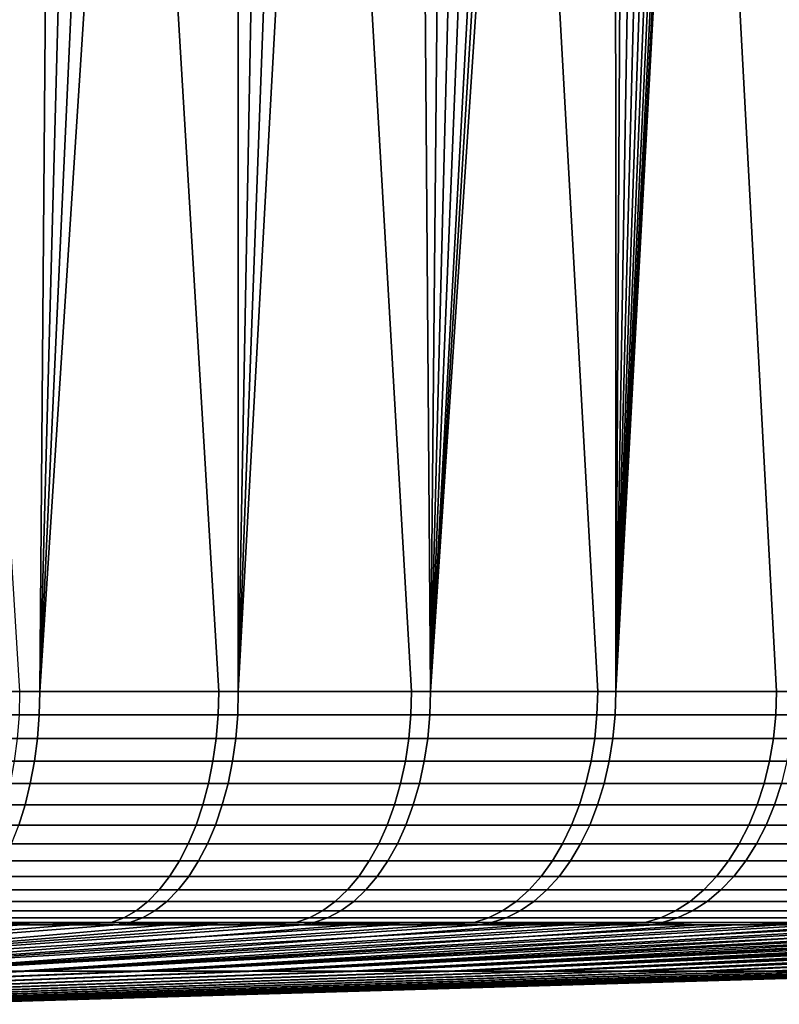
# Model space of a CAD drawing. Header units: metres. Extents: x -240 to 45, y -77 to 27.
# Tile 679 of 1056: x 29.46 to 32.71, y -77.34 to -73.12. Entities that reach past the tile are written whole.
import ezdxf

# ---------------------------------------------------------------- set-up
doc = ezdxf.new("R2010")
doc.units = ezdxf.units.M
doc.layers.add('solid_102011X2', color=7, linetype='CONTINUOUS')

msp = doc.modelspace()

# ---------------------------------------------------------------- linework, layer by layer
at = {"layer": 'solid_102011X2'}
for points in [[(28.598387, -62.099998, 119.410652), (29.456783, -75.997673, 118.945389), (30.309002, -75.997673, 118.427521), (29.475725, -62.099998, 118.934502)], [(29.475725, -62.099998, 118.934502), (30.309002, -75.997673, 118.427521), (31.134348, -75.997673, 117.867821), (30.328213, -62.099998, 118.415169)], [(30.328213, -62.099998, 118.415169), (31.134348, -75.997673, 117.867821), (31.930771, -75.997673, 117.26767), (31.153727, -62.099998, 117.853943)], [(31.153727, -62.099998, 117.853943), (31.930771, -75.997673, 117.26767), (32.696285, -75.997673, 116.628571), (31.950209, -62.099998, 117.252228)], [(31.950209, -62.099998, 117.252228), (32.696285, -75.997673, 116.628571), (33.428997, -75.997673, 115.95211), (32.715675, -62.099998, 116.611526)], [(32.700062, -63.395874, 86.574745), (32.71986, -63.172737, 86.592155), (32.771065, -75.997673, 86.637421), (32.008743, -75.997673, 85.994507)], [(32.666836, -63.617596, 86.545616), (32.700062, -63.395874, 86.574745), (32.008743, -75.997673, 85.994507)], [(32.62019, -63.836124, 86.504944), (32.666836, -63.617596, 86.545616), (32.008743, -75.997673, 85.994507)], [(32.560276, -64.049728, 86.453079), (32.62019, -63.836124, 86.504944), (32.008743, -75.997673, 85.994507)], [(32.487339, -64.256821, 86.390495), (32.560276, -64.049728, 86.453079), (32.008743, -75.997673, 85.994507)], [(32.401649, -64.456154, 86.317741), (32.487339, -64.256821, 86.390495), (32.008743, -75.997673, 85.994507)], [(32.303452, -64.646576, 86.235374), (32.401649, -64.456154, 86.317741), (32.008743, -75.997673, 85.994507)], [(32.193115, -64.826836, 86.144104), (32.303452, -64.646576, 86.235374), (32.008743, -75.997673, 85.994507)], [(32.071198, -64.995621, 86.044777), (32.193115, -64.826836, 86.144104), (32.008743, -75.997673, 85.994507)], [(32.006092, -65.075325, 85.992386), (32.071198, -64.995621, 86.044777), (32.008743, -75.997673, 85.994507)], [(31.938322, -65.151711, 85.938324), (32.006092, -65.075325, 85.992386), (32.008743, -75.997673, 85.994507), (31.215326, -75.997673, 85.390396)], [(31.868021, -65.22464, 85.882744), (31.938322, -65.151711, 85.938324), (31.215326, -75.997673, 85.390396)], [(31.79524, -65.294029, 85.825745), (31.868021, -65.22464, 85.882744), (31.215326, -75.997673, 85.390396)], [(31.642765, -65.4216, 85.708076), (31.79524, -65.294029, 85.825745), (31.215326, -75.997673, 85.390396)], [(31.481722, -65.533638, 85.586311), (31.642765, -65.4216, 85.708076), (31.215326, -75.997673, 85.390396)], [(31.312946, -65.629539, 85.461403), (31.481722, -65.533638, 85.586311), (31.215326, -75.997673, 85.390396)], [(29.626133, -65.708694, 84.352928), (29.543154, -75.997673, 84.304482), (28.66856, -75.997673, 83.825371), (29.438654, -65.62957, 84.244217)], [(31.137362, -65.708679, 85.334335), (31.312946, -65.629539, 85.461403), (31.215326, -75.997673, 85.390396)], [(29.626133, -65.708694, 84.352928), (29.816868, -65.770561, 84.466339), (29.543154, -75.997673, 84.304482)], [(30.956167, -65.770546, 85.206215), (31.137362, -65.708679, 85.334335), (31.215326, -75.997673, 85.390396), (30.39278, -75.997673, 84.826591)], [(30.006788, -65.812355, 84.582161), (30.009279, -65.814781, 84.583679), (29.543154, -75.997673, 84.304482), (29.816868, -65.770561, 84.466339)], [(30.770702, -65.814774, 85.078156), (30.956167, -65.770546, 85.206215), (30.39278, -75.997673, 84.826591)], [(30.009279, -65.814781, 84.583679), (30.20178, -65.841209, 84.704086), (29.543154, -75.997673, 84.304482)], [(30.582399, -65.841209, 84.951263), (30.770702, -65.814774, 85.078156), (30.39278, -75.997673, 84.826591)], [(30.20178, -65.841209, 84.704086), (30.39278, -65.849998, 84.826591), (30.39278, -75.997673, 84.826591), (29.543154, -75.997673, 84.304482)], [(30.582399, -65.841209, 84.951263), (30.39278, -75.997673, 84.826591), (30.39278, -65.849998, 84.826591)], [(29.540634, -76.097733, 84.308815), (28.66626, -76.097733, 83.829826), (28.66856, -75.997673, 83.825371), (29.543154, -75.997673, 84.304482)], [(29.454285, -76.097733, 118.941032), (30.30629, -76.097733, 118.423302), (30.309002, -75.997673, 118.427521), (29.456783, -75.997673, 118.945389)], [(30.390047, -76.097733, 84.830795), (29.540634, -76.097733, 84.308815), (29.543154, -75.997673, 84.304482), (30.39278, -75.997673, 84.826591)], [(30.30629, -76.097733, 118.423302), (31.13143, -76.097733, 117.863739), (31.134348, -75.997673, 117.867821), (30.309002, -75.997673, 118.427521)], [(31.212387, -76.097733, 85.39447), (30.390047, -76.097733, 84.830795), (30.39278, -75.997673, 84.826591), (31.215326, -75.997673, 85.390396)], [(31.13143, -76.097733, 117.863739), (31.92765, -76.097733, 117.263741), (31.930771, -75.997673, 117.26767), (31.134348, -75.997673, 117.867821)], [(32.005608, -76.097733, 85.998428), (31.212387, -76.097733, 85.39447), (31.215326, -75.997673, 85.390396), (32.008743, -75.997673, 85.994507)], [(31.92765, -76.097733, 117.263741), (32.692974, -76.097733, 116.624802), (32.696285, -75.997673, 116.628571), (31.930771, -75.997673, 117.26767)], [(32.767735, -76.097733, 86.641174), (32.005608, -76.097733, 85.998428), (32.008743, -75.997673, 85.994507), (32.771065, -75.997673, 86.637421)], [(32.692974, -76.097733, 116.624802), (33.425499, -76.097733, 115.948509), (33.428997, -75.997673, 115.95211), (32.696285, -75.997673, 116.628571)], [(28.66626, -76.097733, 83.829826), (29.540634, -76.097733, 84.308815), (29.532957, -76.198174, 84.322037), (28.65925, -76.198174, 83.843414)], [(30.30629, -76.097733, 118.423302), (29.454285, -76.097733, 118.941032), (29.446674, -76.198174, 118.927773), (30.298027, -76.198174, 118.410439)], [(29.540634, -76.097733, 84.308815), (30.390047, -76.097733, 84.830795), (30.381721, -76.198174, 84.84362), (29.532957, -76.198174, 84.322037)], [(31.13143, -76.097733, 117.863739), (30.30629, -76.097733, 118.423302), (30.298027, -76.198174, 118.410439), (31.122536, -76.198174, 117.851303)], [(30.390047, -76.097733, 84.830795), (31.212387, -76.097733, 85.39447), (31.20343, -76.198174, 85.40686), (30.381721, -76.198174, 84.84362)], [(31.92765, -76.097733, 117.263741), (31.13143, -76.097733, 117.863739), (31.122536, -76.198174, 117.851303), (31.918148, -76.198174, 117.251762)], [(31.212387, -76.097733, 85.39447), (32.005608, -76.097733, 85.998428), (31.996044, -76.198174, 86.010353), (31.20343, -76.198174, 85.40686)], [(32.692974, -76.097733, 116.624802), (31.92765, -76.097733, 117.263741), (31.918148, -76.198174, 117.251762), (32.682888, -76.198174, 116.613312)], [(32.005608, -76.097733, 85.998428), (32.767735, -76.097733, 86.641174), (32.757591, -76.198174, 86.652611), (31.996044, -76.198174, 86.010353)], [(33.425499, -76.097733, 115.948509), (32.692974, -76.097733, 116.624802), (32.682888, -76.198174, 116.613312), (33.414852, -76.198174, 115.937538)], [(28.65925, -76.198174, 83.843414), (29.532957, -76.198174, 84.322037), (29.520203, -76.296555, 84.344009), (28.647606, -76.296555, 83.86599)], [(30.298027, -76.198174, 118.410439), (29.446674, -76.198174, 118.927773), (29.434029, -76.296555, 118.905746), (30.2843, -76.296555, 118.389061)], [(29.532957, -76.198174, 84.322037), (30.381721, -76.198174, 84.84362), (30.367886, -76.296555, 84.864922), (29.520203, -76.296555, 84.344009)], [(31.122536, -76.198174, 117.851303), (30.298027, -76.198174, 118.410439), (30.2843, -76.296555, 118.389061), (31.107759, -76.296555, 117.830643)], [(30.381721, -76.198174, 84.84362), (31.20343, -76.198174, 85.40686), (31.188551, -76.296555, 85.427444), (30.367886, -76.296555, 84.864922)], [(31.918148, -76.198174, 117.251762), (31.122536, -76.198174, 117.851303), (31.107759, -76.296555, 117.830643), (31.902361, -76.296555, 117.231865)], [(31.20343, -76.198174, 85.40686), (31.996044, -76.198174, 86.010353), (31.980158, -76.296555, 86.030174), (31.188551, -76.296555, 85.427444)], [(32.682888, -76.198174, 116.613312), (31.918148, -76.198174, 117.251762), (31.902361, -76.296555, 117.231865), (32.666126, -76.296555, 116.594231)], [(31.996044, -76.198174, 86.010353), (32.757591, -76.198174, 86.652611), (32.740734, -76.296555, 86.671616), (31.980158, -76.296555, 86.030174)], [(33.414852, -76.198174, 115.937538), (32.682888, -76.198174, 116.613312), (32.666126, -76.296555, 116.594231), (33.397163, -76.296555, 115.919312)], [(28.647606, -76.296555, 83.86599), (29.520203, -76.296555, 84.344009), (29.502499, -76.391838, 84.374489), (28.631445, -76.391838, 83.897324)], [(30.2843, -76.296555, 118.389061), (29.434029, -76.296555, 118.905746), (29.416477, -76.391838, 118.875175), (30.265247, -76.391838, 118.359406)], [(29.520203, -76.296555, 84.344009), (30.367886, -76.296555, 84.864922), (30.348686, -76.391838, 84.894485), (29.502499, -76.391838, 84.374489)], [(31.107759, -76.296555, 117.830643), (30.2843, -76.296555, 118.389061), (30.265247, -76.391838, 118.359406), (31.087252, -76.391838, 117.801964)], [(30.367886, -76.296555, 84.864922), (31.188551, -76.296555, 85.427444), (31.167902, -76.391838, 85.456017), (30.348686, -76.391838, 84.894485)], [(31.902361, -76.296555, 117.231865), (31.107759, -76.296555, 117.830643), (31.087252, -76.391838, 117.801964), (31.880449, -76.391838, 117.204247)], [(31.188551, -76.296555, 85.427444), (31.980158, -76.296555, 86.030174), (31.958109, -76.391838, 86.057678), (31.167902, -76.391838, 85.456017)], [(32.666126, -76.296555, 116.594231), (31.902361, -76.296555, 117.231865), (31.880449, -76.391838, 117.204247), (32.642868, -76.391838, 116.567734)], [(31.980158, -76.296555, 86.030174), (32.740734, -76.296555, 86.671616), (32.717342, -76.391838, 86.69799), (31.958109, -76.391838, 86.057678)], [(33.397163, -76.296555, 115.919312), (32.666126, -76.296555, 116.594231), (32.642868, -76.391838, 116.567734), (33.372608, -76.391838, 115.894012)], [(28.631445, -76.391838, 83.897324), (29.502499, -76.391838, 84.374489), (29.480034, -76.483063, 84.413185), (28.610935, -76.483063, 83.93708)], [(30.265247, -76.391838, 118.359406), (29.416477, -76.391838, 118.875175), (29.394205, -76.483063, 118.836372), (30.241068, -76.483063, 118.321762)], [(29.502499, -76.391838, 84.374489), (30.348686, -76.391838, 84.894485), (30.32432, -76.483063, 84.932007), (29.480034, -76.483063, 84.413185)], [(31.087252, -76.391838, 117.801964), (30.265247, -76.391838, 118.359406), (30.241068, -76.483063, 118.321762), (31.061226, -76.483063, 117.765572)], [(30.348686, -76.391838, 84.894485), (31.167902, -76.391838, 85.456017), (31.141695, -76.483063, 85.492279), (30.32432, -76.483063, 84.932007)], [(31.880449, -76.391838, 117.204247), (31.087252, -76.391838, 117.801964), (31.061226, -76.483063, 117.765572), (31.852642, -76.483063, 117.169197)], [(31.167902, -76.391838, 85.456017), (31.958109, -76.391838, 86.057678), (31.930126, -76.483063, 86.09259), (31.141695, -76.483063, 85.492279)], [(32.642868, -76.391838, 116.567734), (31.880449, -76.391838, 117.204247), (31.852642, -76.483063, 117.169197), (32.613346, -76.483063, 116.534119)], [(31.958109, -76.391838, 86.057678), (32.717342, -76.391838, 86.69799), (32.687656, -76.483063, 86.731461), (31.930126, -76.483063, 86.09259)], [(33.372608, -76.391838, 115.894012), (32.642868, -76.391838, 116.567734), (32.613346, -76.483063, 116.534119), (33.34145, -76.483063, 115.861908)], [(32.717342, -76.391838, 86.69799), (33.443718, -76.391838, 87.375343), (33.412399, -76.483063, 87.407295), (32.687656, -76.483063, 86.731461)], [(28.610935, -76.483063, 83.93708), (29.480034, -76.483063, 84.413185), (29.453035, -76.569275, 84.459679), (28.586287, -76.569275, 83.984863)], [(30.241068, -76.483063, 118.321762), (29.394205, -76.483063, 118.836372), (29.367437, -76.569275, 118.789742), (30.212009, -76.569275, 118.27652)], [(29.480034, -76.483063, 84.413185), (30.32432, -76.483063, 84.932007), (30.295036, -76.569275, 84.977104), (29.453035, -76.569275, 84.459679)], [(31.061226, -76.483063, 117.765572), (30.241068, -76.483063, 118.321762), (30.212009, -76.569275, 118.27652), (31.029951, -76.569275, 117.72184)], [(30.32432, -76.483063, 84.932007), (31.141695, -76.483063, 85.492279), (31.110201, -76.569275, 85.535851), (30.295036, -76.569275, 84.977104)], [(31.852642, -76.483063, 117.169197), (31.061226, -76.483063, 117.765572), (31.029951, -76.569275, 117.72184), (31.819225, -76.569275, 117.127083)], [(31.141695, -76.483063, 85.492279), (31.930126, -76.483063, 86.09259), (31.8965, -76.569275, 86.134544), (31.110201, -76.569275, 85.535851)], [(32.613346, -76.483063, 116.534119), (31.852642, -76.483063, 117.169197), (31.819225, -76.569275, 117.127083), (32.577873, -76.569275, 116.493721)], [(31.930126, -76.483063, 86.09259), (32.687656, -76.483063, 86.731461), (32.651981, -76.569275, 86.771683), (31.8965, -76.569275, 86.134544)], [(33.34145, -76.483063, 115.861908), (32.613346, -76.483063, 116.534119), (32.577873, -76.569275, 116.493721), (33.304005, -76.569275, 115.823326)], [(32.687656, -76.483063, 86.731461), (33.412399, -76.483063, 87.407295), (33.37476, -76.569275, 87.445686), (32.651981, -76.569275, 86.771683)], [(30.212009, -76.569275, 118.27652), (29.367437, -76.569275, 118.789742), (29.336454, -76.649582, 118.735771), (30.178375, -76.649582, 118.224159)], [(29.453035, -76.569275, 84.459679), (30.295036, -76.569275, 84.977104), (30.261141, -76.649582, 85.029297), (29.421782, -76.649582, 84.513496)], [(31.029951, -76.569275, 117.72184), (30.212009, -76.569275, 118.27652), (30.178375, -76.649582, 118.224159), (30.993748, -76.649582, 117.671219)], [(30.295036, -76.569275, 84.977104), (31.110201, -76.569275, 85.535851), (31.073746, -76.649582, 85.586296), (30.261141, -76.649582, 85.029297)], [(31.819225, -76.569275, 117.127083), (31.029951, -76.569275, 117.72184), (30.993748, -76.649582, 117.671219), (31.780544, -76.649582, 117.078331)], [(31.110201, -76.569275, 85.535851), (31.8965, -76.569275, 86.134544), (31.857576, -76.649582, 86.183105), (31.073746, -76.649582, 85.586296)], [(32.577873, -76.569275, 116.493721), (31.819225, -76.569275, 117.127083), (31.780544, -76.649582, 117.078331), (32.536808, -76.649582, 116.446953)], [(31.8965, -76.569275, 86.134544), (32.651981, -76.569275, 86.771683), (32.610683, -76.649582, 86.818245), (31.857576, -76.649582, 86.183105)], [(33.304005, -76.569275, 115.823326), (32.577873, -76.569275, 116.493721), (32.536808, -76.649582, 116.446953), (33.260662, -76.649582, 115.778664)], [(32.651981, -76.569275, 86.771683), (33.37476, -76.569275, 87.445686), (33.331196, -76.649582, 87.490128), (32.610683, -76.649582, 86.818245)], [(30.178375, -76.649582, 118.224159), (29.336454, -76.649582, 118.735771), (29.301575, -76.72316, 118.675003), (30.140509, -76.72316, 118.165207)], [(29.421782, -76.649582, 84.513496), (30.261141, -76.649582, 85.029297), (30.222982, -76.72316, 85.088058), (29.3866, -76.72316, 84.574089)], [(30.993748, -76.649582, 117.671219), (30.178375, -76.649582, 118.224159), (30.140509, -76.72316, 118.165207), (30.95299, -76.72316, 117.614235)], [(30.261141, -76.649582, 85.029297), (31.073746, -76.649582, 85.586296), (31.032705, -76.72316, 85.643082), (30.222982, -76.72316, 85.088058)], [(31.780544, -76.649582, 117.078331), (30.993748, -76.649582, 117.671219), (30.95299, -76.72316, 117.614235), (31.736996, -76.72316, 117.023438)], [(31.073746, -76.649582, 85.586296), (31.857576, -76.649582, 86.183105), (31.813755, -76.72316, 86.23777), (31.032705, -76.72316, 85.643082)], [(32.536808, -76.649582, 116.446953), (31.780544, -76.649582, 117.078331), (31.736996, -76.72316, 117.023438), (32.490582, -76.72316, 116.394302)], [(31.857576, -76.649582, 86.183105), (32.610683, -76.649582, 86.818245), (32.564194, -76.72316, 86.870659), (31.813755, -76.72316, 86.23777)], [(33.260662, -76.649582, 115.778664), (32.536808, -76.649582, 116.446953), (32.490582, -76.72316, 116.394302), (33.211868, -76.72316, 115.728386)], [(32.610683, -76.649582, 86.818245), (33.331196, -76.649582, 87.490128), (33.28215, -76.72316, 87.540161), (32.564194, -76.72316, 86.870659)], [(30.140509, -76.72316, 118.165207), (29.301575, -76.72316, 118.675003), (29.263157, -76.789253, 118.608078), (30.098804, -76.789253, 118.100281)], [(29.3866, -76.72316, 84.574089), (30.222982, -76.72316, 85.088058), (30.180952, -76.789253, 85.152779), (29.347849, -76.789253, 84.640816)], [(30.95299, -76.72316, 117.614235), (30.140509, -76.72316, 118.165207), (30.098804, -76.789253, 118.100281), (30.9081, -76.789253, 117.551468)], [(30.222982, -76.72316, 85.088058), (31.032705, -76.72316, 85.643082), (30.987503, -76.789253, 85.70562), (30.180952, -76.789253, 85.152779)], [(31.736996, -76.72316, 117.023438), (30.95299, -76.72316, 117.614235), (30.9081, -76.789253, 117.551468), (31.689034, -76.789253, 116.96299)], [(31.032705, -76.72316, 85.643082), (31.813755, -76.72316, 86.23777), (31.765491, -76.789253, 86.297981), (30.987503, -76.789253, 85.70562)], [(32.490582, -76.72316, 116.394302), (31.736996, -76.72316, 117.023438), (31.689034, -76.789253, 116.96299), (32.439663, -76.789253, 116.336319)], [(31.813755, -76.72316, 86.23777), (32.564194, -76.72316, 86.870659), (32.512989, -76.789253, 86.928391), (31.765491, -76.789253, 86.297981)], [(33.211868, -76.72316, 115.728386), (32.490582, -76.72316, 116.394302), (32.439663, -76.789253, 116.336319), (33.158123, -76.789253, 115.673012)], [(32.564194, -76.72316, 86.870659), (33.28215, -76.72316, 87.540161), (33.22813, -76.789253, 87.595268), (32.512989, -76.789253, 86.928391)], [(30.098804, -76.789253, 118.100281), (29.263157, -76.789253, 118.608078), (29.2216, -76.847176, 118.535683), (30.05369, -76.847176, 118.030045)], [(29.347849, -76.789253, 84.640816), (30.180952, -76.789253, 85.152779), (30.135489, -76.847176, 85.222786), (29.305931, -76.847176, 84.713005)], [(30.9081, -76.789253, 117.551468), (30.098804, -76.789253, 118.100281), (30.05369, -76.847176, 118.030045), (30.859541, -76.847176, 117.483566)], [(30.180952, -76.789253, 85.152779), (30.987503, -76.789253, 85.70562), (30.938604, -76.847176, 85.773277), (30.135489, -76.847176, 85.222786)], [(31.689034, -76.789253, 116.96299), (30.9081, -76.789253, 117.551468), (30.859541, -76.847176, 117.483566), (31.63715, -76.847176, 116.897598)], [(30.987503, -76.789253, 85.70562), (31.765491, -76.789253, 86.297981), (31.713284, -76.847176, 86.363121), (30.938604, -76.847176, 85.773277)], [(32.439663, -76.789253, 116.336319), (31.689034, -76.789253, 116.96299), (31.63715, -76.847176, 116.897598), (32.384586, -76.847176, 116.27359)], [(31.765491, -76.789253, 86.297981), (32.512989, -76.789253, 86.928391), (32.457596, -76.847176, 86.990845), (31.713284, -76.847176, 86.363121)], [(33.158123, -76.789253, 115.673012), (32.439663, -76.789253, 116.336319), (32.384586, -76.847176, 116.27359), (33.099987, -76.847176, 115.613106)], [(32.512989, -76.789253, 86.928391), (33.22813, -76.789253, 87.595268), (33.169697, -76.847176, 87.654884), (32.457596, -76.847176, 86.990845)], [(30.05369, -76.847176, 118.030045), (29.2216, -76.847176, 118.535683), (29.17733, -76.896324, 118.458565), (30.00563, -76.896324, 117.955231)], [(29.305931, -76.847176, 84.713005), (30.135489, -76.847176, 85.222786), (30.087059, -76.896324, 85.297363), (29.261278, -76.896324, 84.789902)], [(30.859541, -76.847176, 117.483566), (30.05369, -76.847176, 118.030045), (30.00563, -76.896324, 117.955231), (30.807814, -76.896324, 117.41124)], [(30.135489, -76.847176, 85.222786), (30.938604, -76.847176, 85.773277), (30.886517, -76.896324, 85.845345), (30.087059, -76.896324, 85.297363)], [(31.63715, -76.847176, 116.897598), (30.859541, -76.847176, 117.483566), (30.807814, -76.896324, 117.41124), (31.581881, -76.896324, 116.827934)], [(30.938604, -76.847176, 85.773277), (31.713284, -76.847176, 86.363121), (31.657667, -76.896324, 86.432503), (30.886517, -76.896324, 85.845345)], [(32.384586, -76.847176, 116.27359), (31.63715, -76.847176, 116.897598), (31.581881, -76.896324, 116.827934), (32.325912, -76.896324, 116.206772)], [(31.713284, -76.847176, 86.363121), (32.457596, -76.847176, 86.990845), (32.39859, -76.896324, 87.057365), (31.657667, -76.896324, 86.432503)], [(33.099987, -76.847176, 115.613106), (32.384586, -76.847176, 116.27359), (32.325912, -76.896324, 116.206772), (33.038055, -76.896324, 115.549294)], [(32.457596, -76.847176, 86.990845), (33.169697, -76.847176, 87.654884), (33.107449, -76.896324, 87.718384), (32.39859, -76.896324, 87.057365)], [(30.00563, -76.896324, 117.955231), (29.17733, -76.896324, 118.458565), (29.130808, -76.936195, 118.377518), (29.955126, -76.936195, 117.876602)], [(29.261278, -76.896324, 84.789902), (30.087059, -76.896324, 85.297363), (30.036161, -76.936195, 85.375732), (29.214352, -76.936195, 84.87072)], [(30.807814, -76.896324, 117.41124), (30.00563, -76.896324, 117.955231), (29.955126, -76.936195, 117.876602), (30.75345, -76.936195, 117.335228)], [(30.087059, -76.896324, 85.297363), (30.886517, -76.896324, 85.845345), (30.831778, -76.936195, 85.921089), (30.036161, -76.936195, 85.375732)], [(31.581881, -76.896324, 116.827934), (30.807814, -76.896324, 117.41124), (30.75345, -76.936195, 117.335228), (31.523798, -76.936195, 116.75473)], [(30.886517, -76.896324, 85.845345), (31.657667, -76.896324, 86.432503), (31.59922, -76.936195, 86.505417), (30.831778, -76.936195, 85.921089)], [(32.325912, -76.896324, 116.206772), (31.581881, -76.896324, 116.827934), (31.523798, -76.936195, 116.75473), (32.264252, -76.936195, 116.136551)], [(31.657667, -76.896324, 86.432503), (32.39859, -76.896324, 87.057365), (32.336582, -76.936195, 87.127281), (31.59922, -76.936195, 86.505417)], [(33.038055, -76.896324, 115.549294), (32.325912, -76.896324, 116.206772), (32.264252, -76.936195, 116.136551), (32.972973, -76.936195, 115.482239)], [(32.39859, -76.896324, 87.057365), (33.107449, -76.896324, 87.718384), (33.04203, -76.936195, 87.785118), (32.336582, -76.936195, 87.127281)], [(29.955126, -76.936195, 117.876602), (29.130808, -76.936195, 118.377518), (29.08251, -76.966385, 118.293381), (29.902695, -76.966385, 117.794975)], [(29.214352, -76.936195, 84.87072), (30.036161, -76.936195, 85.375732), (29.983324, -76.966385, 85.4571), (29.165634, -76.966385, 84.954613)], [(30.75345, -76.936195, 117.335228), (29.955126, -76.936195, 117.876602), (29.902695, -76.966385, 117.794975), (30.697016, -76.966385, 117.256317)], [(30.036161, -76.936195, 85.375732), (30.831778, -76.936195, 85.921089), (30.77495, -76.966385, 85.999718), (29.983324, -76.966385, 85.4571)], [(31.523798, -76.936195, 116.75473), (30.75345, -76.936195, 117.335228), (30.697016, -76.966385, 117.256317), (31.463501, -76.966385, 116.678726)], [(30.831778, -76.936195, 85.921089), (31.59922, -76.936195, 86.505417), (31.538544, -76.966385, 86.581116), (30.77495, -76.966385, 85.999718)], [(32.264252, -76.936195, 116.136551), (31.523798, -76.936195, 116.75473), (31.463501, -76.966385, 116.678726), (32.200241, -76.966385, 116.063652)], [(31.59922, -76.936195, 86.505417), (32.336582, -76.936195, 87.127281), (32.272209, -76.966385, 87.19986), (31.538544, -76.966385, 86.581116)], [(32.972973, -76.936195, 115.482239), (32.264252, -76.936195, 116.136551), (32.200241, -76.966385, 116.063652), (32.905407, -76.966385, 115.412621)], [(32.336582, -76.936195, 87.127281), (33.04203, -76.936195, 87.785118), (32.974121, -76.966385, 87.854401), (32.272209, -76.966385, 87.19986)], [(29.466066, -76.996544, 85.367645), (29.874077, -76.996544, 85.62532), (27.287031, -77.194702, 89.609024), (26.679649, -77.194702, 89.235779)], [(29.051657, -76.996544, 85.120384), (29.466066, -76.996544, 85.367645), (26.679649, -77.194702, 89.235779)], [(29.684484, -76.996544, 117.696213), (27.22714, -77.194702, 113.629662), (27.817163, -77.194702, 113.229538), (30.088976, -76.996544, 117.433044)], [(29.684484, -76.996544, 117.696213), (29.273455, -76.996544, 117.949051), (27.22714, -77.194702, 113.629662)], [(27.875051, -77.194702, 90.012077), (27.287031, -77.194702, 89.609024), (29.874077, -76.996544, 85.62532), (30.275429, -76.996544, 85.89325)], [(30.486673, -76.996544, 117.159721), (27.817163, -77.194702, 113.229538), (28.386509, -77.194702, 112.800507), (30.877317, -76.996544, 116.876404)], [(30.486673, -76.996544, 117.159721), (30.088976, -76.996544, 117.433044), (27.817163, -77.194702, 113.229538)], [(31.436981, -76.996544, 86.756813), (28.442251, -77.194702, 90.443947), (27.875051, -77.194702, 90.012077), (31.057133, -76.996544, 86.459175)], [(30.669867, -76.996544, 86.171265), (31.057133, -76.996544, 86.459175), (27.875051, -77.194702, 90.012077)], [(30.275429, -76.996544, 85.89325), (30.669867, -76.996544, 86.171265), (27.875051, -77.194702, 90.012077)], [(31.260658, -76.996544, 116.583282), (28.386509, -77.194702, 112.800507), (28.933762, -77.194702, 112.343628), (31.636452, -76.996544, 116.28054)], [(31.260658, -76.996544, 116.583282), (30.877317, -76.996544, 116.876404), (28.386509, -77.194702, 112.800507)], [(32.173458, -76.996544, 87.380463), (28.987219, -77.194702, 90.903549), (28.442251, -77.194702, 90.443947), (31.80917, -76.996544, 87.063972)], [(31.436981, -76.996544, 86.756813), (31.80917, -76.996544, 87.063972), (28.442251, -77.194702, 90.443947)], [(32.004456, -76.996544, 115.968384), (28.933762, -77.194702, 112.343628), (29.45756, -77.194702, 111.860039), (32.364429, -76.996544, 115.647003)], [(32.004456, -76.996544, 115.968384), (31.636452, -76.996544, 116.28054), (28.933762, -77.194702, 112.343628)], [(32.877399, -76.996544, 88.040611), (29.508598, -77.194702, 91.389748), (28.987219, -77.194702, 90.903549), (32.52961, -76.996544, 87.706078)], [(32.173458, -76.996544, 87.380463), (32.52961, -76.996544, 87.706078), (28.987219, -77.194702, 90.903549)], [(29.902695, -76.966385, 117.794975), (29.08251, -76.966385, 118.293381), (29.032938, -76.986565, 118.207016), (29.848879, -76.986565, 117.711197)], [(29.032938, -76.986565, 118.207016), (29.273455, -76.996544, 117.949051), (29.684484, -76.996544, 117.696213)], [(29.848879, -76.986565, 117.711197), (29.032938, -76.986565, 118.207016), (29.684484, -76.996544, 117.696213)], [(29.115631, -76.986565, 85.040726), (29.466066, -76.996544, 85.367645), (29.051657, -76.996544, 85.120384)], [(29.165634, -76.966385, 84.954613), (29.983324, -76.966385, 85.4571), (29.92909, -76.986565, 85.540611), (29.115631, -76.986565, 85.040726)], [(29.115631, -76.986565, 85.040726), (29.92909, -76.986565, 85.540611), (29.466066, -76.996544, 85.367645)], [(32.716152, -76.996544, 115.316605), (29.45756, -77.194702, 111.860039), (29.956602, -77.194702, 111.350937), (33.059387, -76.996544, 114.977394)], [(32.716152, -76.996544, 115.316605), (32.364429, -76.996544, 115.647003), (29.45756, -77.194702, 111.860039)], [(29.92909, -76.986565, 85.540611), (29.874077, -76.996544, 85.62532), (29.466066, -76.996544, 85.367645)], [(33.547001, -76.996544, 88.735565), (30.005096, -77.194702, 91.901321), (29.508598, -77.194702, 91.389748), (33.216602, -76.996544, 88.38385)], [(32.877399, -76.996544, 88.040611), (33.216602, -76.996544, 88.38385), (29.508598, -77.194702, 91.389748)], [(29.848879, -76.986565, 117.711197), (29.684484, -76.996544, 117.696213), (30.088976, -76.996544, 117.433044)], [(30.697016, -76.966385, 117.256317), (29.902695, -76.966385, 117.794975), (29.848879, -76.986565, 117.711197), (30.639091, -76.986565, 117.175323)], [(29.848879, -76.986565, 117.711197), (30.088976, -76.996544, 117.433044), (30.486673, -76.996544, 117.159721)], [(30.639091, -76.986565, 117.175323), (29.848879, -76.986565, 117.711197), (30.486673, -76.996544, 117.159721)], [(29.92909, -76.986565, 85.540611), (30.716621, -76.986565, 86.080421), (30.275429, -76.996544, 85.89325), (29.874077, -76.996544, 85.62532)], [(29.983324, -76.966385, 85.4571), (30.77495, -76.966385, 85.999718), (30.716621, -76.986565, 86.080421), (29.92909, -76.986565, 85.540611)], [(33.393925, -76.996544, 114.629608), (29.956602, -77.194702, 111.350937), (30.429649, -77.194702, 110.817596), (33.71954, -76.996544, 114.273453)], [(33.393925, -76.996544, 114.629608), (33.059387, -76.996544, 114.977394), (29.956602, -77.194702, 111.350937)], [(34.180542, -76.996544, 89.463547), (30.475477, -77.194702, 92.437019), (30.005096, -77.194702, 91.901321), (33.868382, -76.996544, 89.095543)], [(33.547001, -76.996544, 88.735565), (33.868382, -76.996544, 89.095543), (30.005096, -77.194702, 91.901321)], [(30.716621, -76.986565, 86.080421), (30.669867, -76.996544, 86.171265), (30.275429, -76.996544, 85.89325)], [(34.03603, -76.996544, 113.909172), (30.429649, -77.194702, 110.817596), (30.875521, -77.194702, 110.261345), (34.343189, -76.996544, 113.53698)], [(34.03603, -76.996544, 113.909172), (33.71954, -76.996544, 114.273453), (30.429649, -77.194702, 110.817596)], [(34.776402, -76.996544, 90.222687), (30.918571, -77.194702, 92.995491), (30.475477, -77.194702, 92.437019), (34.48328, -76.996544, 89.83934)], [(34.180542, -76.996544, 89.463547), (34.48328, -76.996544, 89.83934), (30.475477, -77.194702, 92.437019)], [(30.639091, -76.986565, 117.175323), (30.486673, -76.996544, 117.159721), (30.877317, -76.996544, 116.876404)], [(31.463501, -76.966385, 116.678726), (30.697016, -76.966385, 117.256317), (30.639091, -76.986565, 117.175323), (31.401609, -76.986565, 116.600723)], [(30.639091, -76.986565, 117.175323), (30.877317, -76.996544, 116.876404), (31.260658, -76.996544, 116.583282)], [(31.401609, -76.986565, 116.600723), (30.639091, -76.986565, 117.175323), (31.260658, -76.996544, 116.583282)], [(30.716621, -76.986565, 86.080421), (31.476265, -76.986565, 86.658813), (31.057133, -76.996544, 86.459175), (30.669867, -76.996544, 86.171265)], [(30.77495, -76.966385, 85.999718), (31.538544, -76.966385, 86.581116), (31.476265, -76.986565, 86.658813), (30.716621, -76.986565, 86.080421)], [(34.64082, -76.996544, 113.157135), (30.875521, -77.194702, 110.261345), (31.293114, -77.194702, 109.683556), (34.928734, -76.996544, 112.769867)], [(34.64082, -76.996544, 113.157135), (34.343189, -76.996544, 113.53698), (30.875521, -77.194702, 110.261345)], [(35.333046, -76.996544, 91.011024), (31.333277, -77.194702, 93.575356), (30.918571, -77.194702, 92.995491), (35.059719, -76.996544, 90.613327)], [(34.776402, -76.996544, 90.222687), (35.059719, -76.996544, 90.613327), (30.918571, -77.194702, 92.995491)], [(31.476265, -76.986565, 86.658813), (31.436981, -76.996544, 86.756813), (31.057133, -76.996544, 86.459175)], [(31.401609, -76.986565, 116.600723), (31.260658, -76.996544, 116.583282), (31.636452, -76.996544, 116.28054)], [(35.206749, -76.996544, 112.375427), (31.293114, -77.194702, 109.683556), (31.681385, -77.194702, 109.08567), (35.474678, -76.996544, 111.974075)], [(35.206749, -76.996544, 112.375427), (34.928734, -76.996544, 112.769867), (31.293114, -77.194702, 109.683556)], [(35.849049, -76.996544, 91.826546), (31.718563, -77.194702, 94.175171), (31.333277, -77.194702, 93.575356), (35.596214, -76.996544, 91.415512)], [(35.333046, -76.996544, 91.011024), (35.596214, -76.996544, 91.415512), (31.333277, -77.194702, 93.575356)], [(32.200241, -76.966385, 116.063652), (31.463501, -76.966385, 116.678726), (31.401609, -76.986565, 116.600723), (32.134541, -76.986565, 115.988831)], [(31.401609, -76.986565, 116.600723), (31.636452, -76.996544, 116.28054), (32.004456, -76.996544, 115.968384)], [(32.134541, -76.986565, 115.988831), (31.401609, -76.986565, 116.600723), (32.004456, -76.996544, 115.968384)], [(31.476265, -76.986565, 86.658813), (32.206135, -76.986565, 87.274353), (31.80917, -76.996544, 87.063972), (31.436981, -76.996544, 86.756813)], [(31.538544, -76.966385, 86.581116), (32.272209, -76.966385, 87.19986), (32.206135, -76.986565, 87.274353), (31.476265, -76.986565, 86.658813)], [(35.979614, -76.996544, 111.151657), (35.732353, -76.996544, 111.566063), (31.681385, -77.194702, 109.08567), (32.039371, -77.194702, 108.46917)], [(35.732353, -76.996544, 111.566063), (35.474678, -76.996544, 111.974075), (31.681385, -77.194702, 109.08567)], [(36.323082, -76.996544, 92.667152), (32.073471, -77.194702, 94.793442), (31.718563, -77.194702, 94.175171), (36.091389, -76.996544, 92.243851)], [(35.849049, -76.996544, 91.826546), (36.091389, -76.996544, 92.243851), (31.718563, -77.194702, 94.175171)], [(32.206135, -76.986565, 87.274353), (32.173458, -76.996544, 87.380463), (31.80917, -76.996544, 87.063972)], [(32.134541, -76.986565, 115.988831), (32.004456, -76.996544, 115.968384), (32.364429, -76.996544, 115.647003)], [(36.442245, -76.996544, 110.304718), (36.216293, -76.996544, 110.731117), (32.039371, -77.194702, 108.46917), (32.366184, -77.194702, 107.835594)], [(36.216293, -76.996544, 110.731117), (35.979614, -76.996544, 111.151657), (32.039371, -77.194702, 108.46917)], [(36.753929, -76.996544, 93.530693), (32.397121, -77.194702, 95.428642), (32.073471, -77.194702, 94.793442), (36.543976, -76.996544, 93.096199)], [(36.323082, -76.996544, 92.667152), (36.543976, -76.996544, 93.096199), (32.073471, -77.194702, 94.793442)], [(32.905407, -76.966385, 115.412621), (32.200241, -76.966385, 116.063652), (32.134541, -76.986565, 115.988831), (32.836056, -76.986565, 115.341164)], [(32.836056, -76.986565, 115.341164), (32.134541, -76.986565, 115.988831), (32.364429, -76.996544, 115.647003), (32.716152, -76.996544, 115.316605)], [(32.206135, -76.986565, 87.274353), (32.904415, -76.986565, 87.925514), (32.52961, -76.996544, 87.706078), (32.173458, -76.996544, 87.380463)], [(32.272209, -76.966385, 87.19986), (32.974121, -76.966385, 87.854401), (32.904415, -76.986565, 87.925514), (32.206135, -76.986565, 87.274353)], [(36.861385, -76.996544, 109.43544), (36.657322, -76.996544, 109.872734), (32.366184, -77.194702, 107.835594), (32.661011, -77.194702, 107.186516)], [(36.657322, -76.996544, 109.872734), (36.442245, -76.996544, 110.304718), (32.366184, -77.194702, 107.835594)], [(36.753929, -76.996544, 93.530693), (36.952812, -76.996544, 93.970375), (32.688705, -77.194702, 96.079178), (32.397121, -77.194702, 95.428642)], [(32.904415, -76.986565, 87.925514), (32.877399, -76.996544, 88.040611), (32.52961, -76.996544, 87.706078)], [(37.235962, -76.996544, 108.546043), (37.054306, -76.996544, 108.993111), (32.661011, -77.194702, 107.186516), (32.923115, -77.194702, 106.523552)], [(37.054306, -76.996544, 108.993111), (36.861385, -76.996544, 109.43544), (32.661011, -77.194702, 107.186516)], [(37.163494, -76.986565, 94.206024), (37.140488, -76.996544, 94.414948), (32.688705, -77.194702, 96.079178), (36.952812, -76.996544, 93.970375)], [(37.140488, -76.996544, 94.414948), (37.316845, -76.996544, 94.864136), (32.947498, -77.194702, 96.743446), (32.688705, -77.194702, 96.079178)], [(25.788872, -77.336739, 108.76207), (26.138054, -77.336739, 108.439697), (29.45756, -77.194702, 111.860039), (28.933762, -77.194702, 112.343628)], [(26.172077, -77.336739, 94.793495), (25.824507, -77.336739, 94.469376), (28.987219, -77.194702, 90.903549), (29.508598, -77.194702, 91.389748)], [(26.138054, -77.336739, 108.439697), (26.470732, -77.336739, 108.100311), (29.956602, -77.194702, 111.350937), (29.45756, -77.194702, 111.860039)], [(26.503061, -77.336739, 95.134529), (26.172077, -77.336739, 94.793495), (29.508598, -77.194702, 91.389748), (30.005096, -77.194702, 91.901321)], [(26.470732, -77.336739, 108.100311), (26.786081, -77.336739, 107.744774), (30.429649, -77.194702, 110.817596), (29.956602, -77.194702, 111.350937)], [(26.816633, -77.336739, 95.491638), (26.503061, -77.336739, 95.134529), (30.005096, -77.194702, 91.901321), (30.475477, -77.194702, 92.437019)], [(26.786081, -77.336739, 107.744774), (27.083315, -77.336739, 107.373947), (30.875521, -77.194702, 110.261345), (30.429649, -77.194702, 110.817596)], [(27.112015, -77.336739, 95.863937), (26.816633, -77.336739, 95.491638), (30.475477, -77.194702, 92.437019), (30.918571, -77.194702, 92.995491)], [(27.083315, -77.336739, 107.373947), (27.361696, -77.336739, 106.988777), (31.293114, -77.194702, 109.683556), (30.875521, -77.194702, 110.261345)], [(27.388472, -77.336739, 96.250496), (27.112015, -77.336739, 95.863937), (30.918571, -77.194702, 92.995491), (31.333277, -77.194702, 93.575356)], [(27.361696, -77.336739, 106.988777), (27.620533, -77.336739, 106.590202), (31.681385, -77.194702, 109.08567), (31.293114, -77.194702, 109.683556)], [(27.645315, -77.336739, 96.650352), (27.388472, -77.336739, 96.250496), (31.333277, -77.194702, 93.575356), (31.718563, -77.194702, 94.175171)], [(27.620533, -77.336739, 106.590202), (27.859179, -77.336739, 106.17923), (32.039371, -77.194702, 108.46917), (31.681385, -77.194702, 109.08567)], [(27.88191, -77.336739, 97.062515), (27.645315, -77.336739, 96.650352), (31.718563, -77.194702, 94.175171), (32.073471, -77.194702, 94.793442)], [(27.859179, -77.336739, 106.17923), (28.077044, -77.336739, 105.756866), (32.366184, -77.194702, 107.835594), (32.039371, -77.194702, 108.46917)], [(28.097666, -77.336739, 97.485962), (27.88191, -77.336739, 97.062515), (32.073471, -77.194702, 94.793442), (32.397121, -77.194702, 95.428642)], [(28.077044, -77.336739, 105.756866), (28.273584, -77.336739, 105.324165), (32.661011, -77.194702, 107.186516), (32.366184, -77.194702, 107.835594)], [(28.292046, -77.336739, 97.919632), (28.097666, -77.336739, 97.485962), (32.397121, -77.194702, 95.428642), (32.688705, -77.194702, 96.079178)], [(28.273584, -77.336739, 105.324165), (28.448313, -77.336739, 104.88221), (32.923115, -77.194702, 106.523552), (32.661011, -77.194702, 107.186516)], [(28.464567, -77.336739, 98.362457), (28.292046, -77.336739, 97.919632), (32.688705, -77.194702, 96.079178), (32.947498, -77.194702, 96.743446)], [(28.448313, -77.336739, 104.88221), (28.600794, -77.336739, 104.432091), (33.151848, -77.194702, 105.848343), (32.923115, -77.194702, 106.523552)], [(28.614803, -77.336739, 98.813324), (28.464567, -77.336739, 98.362457), (32.947498, -77.194702, 96.743446), (33.172863, -77.194702, 97.419785)], [(28.600794, -77.336739, 104.432091), (28.730648, -77.336739, 103.974937), (33.346642, -77.194702, 105.162575), (33.151848, -77.194702, 105.848343)], [(28.742376, -77.336739, 99.271126), (28.614803, -77.336739, 98.813324), (33.172863, -77.194702, 97.419785), (33.364231, -77.194702, 98.106522)], [(28.730648, -77.336739, 103.974937), (28.837555, -77.336739, 103.511871), (33.507008, -77.194702, 104.467949), (33.346642, -77.194702, 105.162575)], [(28.846972, -77.336739, 99.734711), (28.742376, -77.336739, 99.271126), (33.364231, -77.194702, 98.106522), (33.521133, -77.194702, 98.801933)], [(28.837555, -77.336739, 103.511871), (28.921246, -77.336739, 103.04406), (33.632549, -77.194702, 103.76619), (33.507008, -77.194702, 104.467949)], [(28.928329, -77.336739, 100.202942), (28.846972, -77.336739, 99.734711), (33.521133, -77.194702, 98.801933), (33.643177, -77.194702, 99.504311)], [(28.921246, -77.336739, 103.04406), (28.981516, -77.336739, 102.572655), (33.722958, -77.194702, 103.059052), (33.632549, -77.194702, 103.76619)], [(28.986248, -77.336739, 100.674644), (28.928329, -77.336739, 100.202942), (33.643177, -77.194702, 99.504311), (33.730057, -77.194702, 100.211891)], [(28.981516, -77.336739, 102.572655), (29.018211, -77.336739, 102.098831), (33.778004, -77.194702, 102.348282), (33.722958, -77.194702, 103.059052)], [(29.02058, -77.336739, 101.148643), (28.986248, -77.336739, 100.674644), (33.730057, -77.194702, 100.211891), (33.781559, -77.194702, 100.922928)], [(29.018211, -77.336739, 102.098831), (29.031244, -77.336739, 101.623764), (33.797554, -77.194702, 101.635651), (33.778004, -77.194702, 102.348282)], [(29.031244, -77.336739, 101.623764), (29.02058, -77.336739, 101.148643), (33.781559, -77.194702, 100.922928), (33.797554, -77.194702, 101.635651)]]:
    msp.add_3dface(points, dxfattribs=at)

doc.saveas('drawing.dxf')
